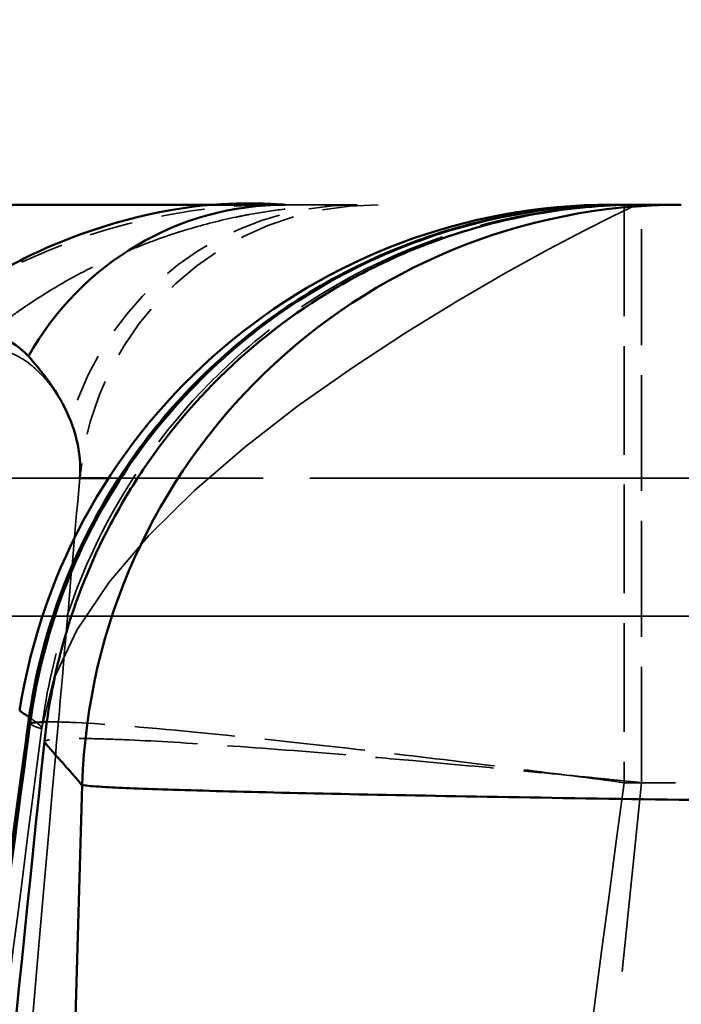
# Model space of a CAD drawing. Header units: millimetres. Extents: x 3367 to 6255, y 2001 to 4216.
# Tile 549 of 765: x 4943.33 to 4945.54, y 2707.02 to 2710.31. Entities that reach past the tile are written whole.
import ezdxf

# ---------------------------------------------------------------- set-up
doc = ezdxf.new("R2010")
doc.units = ezdxf.units.MM
doc.linetypes.add('DASHED', pattern=[0.2067, 0.1654, -0.0413])
for name, color, linetype, lineweight in [('AM_5', 3, 'Continuous', 25), ('Sichtbare Kanten(DIN)', 7, 'Continuous', 50), ('Sichtbare tangentiale Kanten(DIN)', 7, 'Continuous', 50), ('Verdeckte Kanten(DIN)', 7, 'DASHED', 35), ('Verdeckte tangentiale Kanten(DIN)', 7, 'DASHED', 35)]:
    doc.layers.add(name, color=color, linetype=linetype, lineweight=lineweight)
doc.styles.get("Standard").update_dxf_attribs({"font": 'ISOCP.SHX'})
doc.dimstyles.new('Standard$0', dxfattribs={"dimtxt": 0.18, "dimasz": 0.18, "dimexe": 0.18, "dimexo": 0.0625, "dimgap": 0.09, "dimtad": 0, "dimtih": 1, "dimtoh": 1, "dimdec": 4, "dimzin": 0, "dimdsep": 46, "dimtxsty": 'STANDARD', "dimcen": 0.09, "dimadec": 0, "dimazin": 0, "dimtfac": 1, "dimtdec": 4, "dimtofl": 0, "dimtmove": 0, "dimatfit": 3, "dimfxl": 1, "dimtolj": 1, "dimtzin": 0, "dimarcsym": 0})

# ---------------------------------------------------------------- blocks, each defined once
blk = doc.blocks.new('*D11')
at = {"layer": 'AM_5', "color": 0, "lineweight": -2, "transparency": 16777216}
for p, q in [((3679.7968, 2709.7511), (3679.7968, 2728.3578)), ((4946.5659, 2709.7511), (4946.5659, 2728.3578)), ((3681.5968, 2728.1778), (4299.6342, 2728.1778)), ((4944.7659, 2728.1778), (4326.7284, 2728.1778))]:
    blk.add_line(p, q, dxfattribs=at)
at = {"layer": 'AM_5', "color": 0, "transparency": 16777216}
for points in [[(3681.5968, 2728.4778), (3681.5968, 2727.8778), (3679.7968, 2728.1778)], [(4944.7659, 2728.4778), (4944.7659, 2727.8778), (4946.5659, 2728.1778)]]:
    blk.add_solid(points, dxfattribs=at)
at = {"layer": 'Defpoints', "color": 0, "transparency": 16777216}
for p in [(4946.5659, 2728.1778), (3679.7968, 2709.6886), (4946.5659, 2709.6886)]:
    blk.add_point(p, dxfattribs=at)
at = {"layer": 'AM_5', "color": 0, "transparency": 16777216, "insert": (4313.1813, 2728.1778), "char_height": 10, "attachment_point": 5}
blk.add_mtext('\\A1;126,5', dxfattribs=at)

msp = doc.modelspace()

# ---------------------------------------------------------------- linework, layer by layer
at = {"layer": 'Sichtbare Kanten(DIN)'}
for p in [(4945.34395, 2709.68855), (4945.53511, 2709.68855)]:
    msp.add_line(p, (4945.39766, 2709.68855), dxfattribs=at)
msp.add_ellipse((4945.3029, 2707.68855), major_axis=(0, 2), ratio=0.9999986, start_param=0, end_param=1.4148772, dxfattribs=at)
for points, knots in [([(4944.05311, 2709.68855), (4944.00969, 2709.68855), (4943.95249, 2709.68855), (4943.88068, 2709.68855), (4943.87946, 2709.68855), (4943.87824, 2709.68855), (4943.87701, 2709.68855), (4943.69254, 2709.68855), (4943.41184, 2709.68855), (4943.04173, 2709.68855), (4942.71568, 2709.68855), (4942.32024, 2709.68855), (4941.85977, 2709.68855), (4941.79383, 2709.68855), (4941.72656, 2709.68855), (4941.65797, 2709.68855), (4941.11059, 2709.68855), (4940.47943, 2709.68855), (4939.76966, 2709.68855), (4939.05986, 2709.68855), (4938.27142, 2709.68855), (4937.40959, 2709.68855), (4936.62906, 2709.68855), (4935.78832, 2709.68855), (4934.89148, 2709.68855), (4934.7981, 2709.68855), (4934.70412, 2709.68855), (4934.60954, 2709.68855), (4933.60617, 2709.68855), (4932.53559, 2709.68855), (4931.40173, 2709.68855), (4929.36591, 2709.68855), (4927.12613, 2709.68855), (4924.71948, 2709.68855), (4924.4471, 2709.68855), (4924.17254, 2709.68855), (4923.89587, 2709.68855), (4922.53492, 2709.68855), (4921.1228, 2709.68855), (4919.66486, 2709.68855), (4919.44314, 2709.68855), (4919.22035, 2709.68855), (4918.99654, 2709.68855), (4917.74885, 2709.68855), (4916.46865, 2709.68855), (4915.16109, 2709.68855), (4914.38988, 2709.68855), (4913.60915, 2709.68855), (4912.81954, 2709.68855), (4912.11693, 2709.68855), (4911.40728, 2709.68855), (4910.69136, 2709.68855), (4910.60282, 2709.68855), (4910.51418, 2709.68855), (4910.42543, 2709.68855), (4909.61936, 2709.68855), (4908.80498, 2709.68855), (4907.98439, 2709.68855), (4907.16334, 2709.68855), (4906.33607, 2709.68855), (4905.5027, 2709.68855), (4905.32974, 2709.68855), (4905.15652, 2709.68855), (4904.98305, 2709.68855), (4904.32076, 2709.68855), (4903.65536, 2709.68855), (4902.98679, 2709.68855), (4902.1434, 2709.68855), (4901.295, 2709.68855), (4900.44336, 2709.68855), (4900.0175, 2709.68855), (4899.59083, 2709.68855), (4899.16341, 2709.68855), (4899.14915, 2709.68855), (4899.13489, 2709.68855), (4899.12063, 2709.68855), (4898.70764, 2709.68855), (4898.29353, 2709.68855), (4897.87931, 2709.68855), (4897.45075, 2709.68854), (4897.02206, 2709.68853), (4896.59379, 2709.68854), (4896.37945, 2709.68854), (4896.16523, 2709.68854), (4895.95153, 2709.68855), (4895.7376, 2709.68855), (4895.52422, 2709.68855), (4895.31023, 2709.68855)], [37.1128031, 37.1128031, 37.1128031, 37.1128031, 39.1179855, 39.1179855, 39.1179855, 39.1519808, 39.1519808, 39.1519808, 44.267885, 44.267885, 44.267885, 48.7747706, 48.7747706, 48.7747706, 49.4201843, 49.4201843, 49.4201843, 54.5711751, 54.5711751, 54.5711751, 59.7224313, 59.7224313, 59.7224313, 64.3877587, 64.3877587, 64.3877587, 64.8735207, 64.8735207, 64.8735207, 70.0268599, 70.0268599, 70.0268599, 79.2795551, 79.2795551, 79.2795551, 80.3267608, 80.3267608, 80.3267608, 85.477909, 85.477909, 85.477909, 86.2612999, 86.2612999, 86.2612999, 90.6286071, 90.6286071, 90.6286071, 93.2044926, 93.2044926, 93.2044926, 95.496592, 95.496592, 95.496592, 95.7800687, 95.7800687, 95.7800687, 98.3548804, 98.3548804, 98.3548804, 100.9311541, 100.9311541, 100.9311541, 101.465836, 101.465836, 101.465836, 103.5071842, 103.5071842, 103.5071842, 106.0823426, 106.0823426, 106.0823426, 107.3700644, 107.3700644, 107.3700644, 107.4130222, 107.4130222, 107.4130222, 108.6571572, 108.6571572, 108.6571572, 109.9443272, 109.9443272, 109.9443272, 110.5885202, 110.5885202, 110.5885202, 111.2333895, 111.2333895, 111.2333895, 111.2333895]), ([(4942.80054, 2709.17062), (4942.80794, 2709.17544), (4942.81531, 2709.18024), (4942.83249, 2709.19144), (4942.84243, 2709.19793), (4942.85906, 2709.20879), (4942.86584, 2709.21322), (4942.88153, 2709.22348), (4942.89022, 2709.22916), (4942.90837, 2709.24103), (4942.91748, 2709.247), (4942.93882, 2709.26096), (4942.95122, 2709.26908), (4942.97649, 2709.28562), (4942.98929, 2709.294), (4943.04163, 2709.32824), (4943.08309, 2709.35532), (4943.12638, 2709.38353), (4943.12889, 2709.38516), (4943.13234, 2709.38741), (4943.13328, 2709.38802), (4943.13457, 2709.38886), (4943.13492, 2709.38909), (4943.13585, 2709.38969), (4943.13592, 2709.38974), (4943.13642, 2709.39006), (4943.13661, 2709.39019), (4943.13737, 2709.39068), (4943.13795, 2709.39106), (4943.14027, 2709.39256), (4943.14203, 2709.3937), (4943.14911, 2709.39828), (4943.15455, 2709.40176), (4943.17661, 2709.41577), (4943.19382, 2709.42642), (4943.26615, 2709.4697), (4943.32532, 2709.50171), (4943.57126, 2709.61726), (4943.7947, 2709.67464), (4944.04851, 2709.69461), (4944.11198, 2709.69307), (4944.16286, 2709.69127), (4944.1711, 2709.69068), (4944.18617, 2709.68982), (4944.19069, 2709.68954), (4944.20413, 2709.68878), (4944.20983, 2709.68855), (4944.21419, 2709.68855)], [0, 0, 0, 0, 0.00265052, 0.00265052, 0.00619143, 0.00619143, 0.00868718, 0.00868718, 0.01226802, 0.01226802, 0.01682135, 0.01682135, 0.02141076, 0.02141076, 0.02623706, 0.02623706, 0.04086692, 0.04086692, 0.04176747, 0.04176747, 0.04210516, 0.04210516, 0.04223179, 0.04223179, 0.04244045, 0.04244045, 0.0425722, 0.0425722, 0.04296747, 0.04296747, 0.04415329, 0.04415329, 0.04771092, 0.04771092, 0.0583863, 0.0583863, 0.09043177, 0.09043177, 0.18706088, 0.18706088, 0.23094542, 0.23094542, 0.26703814, 0.26703814, 0.31060488, 0.31060488, 0.41164672, 0.41164672, 0.41164672, 0.41164672]), ([(4943.35645, 2707.96064), (4943.37706, 2708.11177), (4943.41613, 2708.27518), (4943.54137, 2708.57896), (4943.61239, 2708.7132), (4943.83333, 2709.02622), (4944.00553, 2709.20344), (4944.31516, 2709.41158), (4944.41986, 2709.47037), (4944.59251, 2709.54602), (4944.65381, 2709.56945), (4944.80921, 2709.62011), (4944.90681, 2709.64385), (4945.04896, 2709.66821), (4945.09789, 2709.67456), (4945.16202, 2709.68093), (4945.18209, 2709.68257), (4945.22394, 2709.68548), (4945.24321, 2709.68638), (4945.26963, 2709.68745), (4945.27821, 2709.6877), (4945.29578, 2709.68816), (4945.30132, 2709.68824), (4945.31744, 2709.6885), (4945.31964, 2709.68848), (4945.32985, 2709.68856), (4945.32987, 2709.68854), (4945.33198, 2709.68855), (4945.33256, 2709.68855), (4945.33315, 2709.68855), (4945.33324, 2709.68855), (4945.33339, 2709.68855), (4945.33346, 2709.68855), (4945.33352, 2709.68855), (4945.33352, 2709.68855), (4945.33352, 2709.68855), (4945.33352, 2709.68855), (4945.33352, 2709.68855)], [0, 0, 0, 0, 0.08771919, 0.08771919, 0.14968042, 0.14968042, 0.23812649, 0.23812649, 0.27663741, 0.27663741, 0.29619964, 0.29619964, 0.325879, 0.325879, 0.34178418, 0.34178418, 0.34978928, 0.34978928, 0.36102445, 0.36102445, 0.37151013, 0.37151013, 0.38939224, 0.38939224, 0.4389979, 0.4389979, 0.58771271, 0.58771271, 0.69924383, 0.69924383, 0.72015591, 0.72015591, 0.73583998, 0.73583998, 0.73593187, 0.73593187, 0.73596597, 0.73596597, 0.73596597, 0.73596597]), ([(4945.39766, 2709.68855), (4945.29004, 2709.68843), (4945.18244, 2709.67948), (4945.07552, 2709.66188), (4944.94273, 2709.64001), (4944.81084, 2709.6046), (4944.68403, 2709.55606), (4944.60663, 2709.52644), (4944.53112, 2709.49194), (4944.45821, 2709.453), (4944.31484, 2709.37646), (4944.1815, 2709.28291), (4944.06135, 2709.17474), (4943.93968, 2709.06522), (4943.83151, 2708.94069), (4943.73964, 2708.80417), (4943.69457, 2708.7372), (4943.65345, 2708.66734), (4943.61676, 2708.59521), (4943.55438, 2708.47254), (4943.50486, 2708.34326), (4943.46905, 2708.21165), (4943.44065, 2708.10723), (4943.42076, 2708.00126), (4943.40963, 2707.8945)], [0, 0, 0, 0, 0.11113535, 0.11113535, 0.11113535, 0.24916353, 0.24916353, 0.24916353, 0.33340604, 0.33340604, 0.33340604, 0.49902997, 0.49902997, 0.49902997, 0.66673937, 0.66673937, 0.66673937, 0.7490122, 0.7490122, 0.7490122, 0.88891312, 0.88891312, 0.88891312, 0.99990622, 0.99990622, 0.99990622, 0.99990622]), ([(4943.35648, 2709.18228), (4943.35304, 2709.18609), (4943.34951, 2709.18976), (4943.3459, 2709.19328), (4943.32576, 2709.21295), (4943.3031, 2709.22816), (4943.27855, 2709.2399), (4943.22889, 2709.26366), (4943.17134, 2709.27348), (4943.11318, 2709.27456), (4943.09497, 2709.2749), (4943.07672, 2709.27436), (4943.0587, 2709.27299), (4943.0515, 2709.27245), (4943.04434, 2709.27177), (4943.03724, 2709.27097), (4943.00819, 2709.2677), (4942.97919, 2709.26143), (4942.9486, 2709.25068), (4942.94232, 2709.24847), (4942.93597, 2709.24608), (4942.92953, 2709.24346), (4942.91664, 2709.23822), (4942.90441, 2709.23286), (4942.89054, 2709.22545), (4942.87519, 2709.21725), (4942.85784, 2709.20653), (4942.83535, 2709.19253), (4942.82596, 2709.18668), (4942.82279, 2709.18509), (4942.79149, 2709.16473)], [0, 0, 0, 0, 0.027839, 0.027839, 0.027839, 0.1833605, 0.1833605, 0.1833605, 0.4980347, 0.4980347, 0.4980347, 0.5965801, 0.5965801, 0.5965801, 0.6359396, 0.6359396, 0.6359396, 0.7969386, 0.7969386, 0.7969386, 0.83, 0.83, 0.83, 0.8961784, 0.8961784, 0.8961784, 0.9694, 0.9694, 0.9694, 1, 1, 1, 1]), ([(4927.68801, 2539.59557), (4927.68801, 2539.59557), (4927.6905, 2539.62706), (4927.70171, 2539.76956), (4927.7125, 2539.90717), (4927.74139, 2540.27767), (4927.76043, 2540.52272), (4927.81065, 2541.17159), (4927.84394, 2541.60368), (4927.93527, 2542.79365), (4927.99633, 2543.59369), (4928.17521, 2545.94655), (4928.2963, 2547.54995), (4928.72204, 2553.20606), (4929.03399, 2557.38134), (4930.03154, 2570.68414), (4930.72856, 2579.92785), (4932.72413, 2605.16955), (4934.10374, 2621.31526), (4937.19927, 2655.00331), (4939.00022, 2672.8051), (4941.35256, 2692.45392), (4941.7173, 2695.41276), (4942.28301, 2699.85925), (4942.47474, 2701.34327), (4942.77776, 2703.64965), (4942.88406, 2704.45202), (4943.05162, 2705.70563), (4943.11221, 2706.15679), (4943.20355, 2706.83384), (4943.23588, 2707.07282), (4943.2988, 2707.53689), (4943.32954, 2707.76307), (4943.35645, 2707.96062)], [18.3808857, 18.3808857, 18.3808857, 18.3808857, 18.4583867, 18.4583867, 18.563975, 18.563975, 18.6835489, 18.6835489, 18.8520366, 18.8520366, 19.1266351, 19.1266351, 19.6419526, 19.6419526, 20.9261251, 20.9261251, 23.72618, 23.72618, 28.5645162, 28.5645162, 33.8807614, 33.8807614, 34.8336579, 34.8336579, 35.3086583, 35.3086583, 35.5546919, 35.5546919, 35.6889394, 35.6889394, 35.7634592, 35.7634592, 35.8433451, 35.8433451, 35.8433451, 35.8433451])]:
    msp.add_open_spline(points, degree=3, knots=knots, dxfattribs=at)
for points in [[(4945.33352, 2709.68855), (4945.337, 2709.68856), (4945.33932, 2709.68855), (4945.34395, 2709.68855)], [(4943.35645, 2707.96064), (4943.35645, 2707.96063), (4943.35645, 2707.96062), (4943.35645, 2707.96062)], [(4943.40961, 2707.89435), (4943.40962, 2707.8944), (4943.40962, 2707.89445), (4943.40963, 2707.8945)]]:
    msp.add_open_spline(points, degree=3, dxfattribs=at)
at = {"layer": 'Sichtbare tangentiale Kanten(DIN)'}
for p, q in [((4945.34395, 2709.68855), (4945.34395, 2709.68779)), ((4945.34395, 2709.67926), (4945.34395, 2709.67926)), ((4927.29637, 2156.57742), (4943.53605, 2707.7495))]:
    msp.add_line(p, q, dxfattribs=at)
for centre, major_axis, ratio, start_param, end_param in [((4944.21419, 2708.68855), (0, 1), 0.9863008, 0, 1.0544286), ((4945.53511, 2707.68855), (0, 2), 0.9999941, 6.283185, 7.8224731)]:
    msp.add_ellipse(centre, major_axis=major_axis, ratio=ratio, start_param=start_param, end_param=end_param, dxfattribs=at)
for points, knots in [([(4945.34395, 2709.68855), (4945.20722, 2709.68855), (4944.93291, 2709.66029), (4944.53942, 2709.53496), (4944.1796, 2709.33196), (4943.86882, 2709.05983), (4943.62008, 2708.72998), (4943.4439, 2708.3565), (4943.37967, 2708.08834), (4943.36161, 2707.95282)], [0, 0, 0, 0, 0.4102118, 0.8204201, 1.2306248, 1.6408261, 2.0510238, 2.461218, 2.8713933, 2.8713933, 2.8713933, 2.8713933]), ([(4943.52767, 2708.77571), (4943.53538, 2708.86254), (4943.49432, 2709.00829), (4943.39973, 2709.13439), (4943.35649, 2709.18228)], [0.000001, 0.000001, 0.000001, 0.000001, 1.7663399, 3.050762, 3.050762, 3.050762, 3.050762]), ([(4943.32732, 2707.9991), (4943.32925, 2707.99753), (4943.33116, 2707.9959), (4943.33345, 2707.99414), (4943.33417, 2707.99359), (4943.33493, 2707.99302), (4943.33574, 2707.99245), (4943.3391, 2707.99004), (4943.34332, 2707.98741), (4943.34738, 2707.98478), (4943.34852, 2707.98404), (4943.34966, 2707.9833), (4943.35078, 2707.98256), (4943.35352, 2707.98074), (4943.35619, 2707.97893), (4943.35877, 2707.97713)], [0, 0, 0, 0, 0.023810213, 0.023810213, 0.023810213, 0.031315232, 0.031315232, 0.031315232, 0.062595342, 0.062595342, 0.062595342, 0.071430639, 0.071430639, 0.071430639, 0.093072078, 0.093072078, 0.093072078, 0.093072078]), ([(4943.36164, 2707.9528), (4943.22864, 2706.94925), (4943.09565, 2705.94568), (4942.96414, 2704.94191), (4942.83121, 2703.92729), (4942.69977, 2702.91247), (4942.56931, 2701.89752), (4942.43886, 2700.8826), (4942.30938, 2699.86756), (4942.18133, 2698.85234), (4942.05467, 2697.84806), (4941.92942, 2696.84361), (4941.80418, 2695.83916)], [0.00000126, 0.00000126, 0.00000126, 0.00000126, 0.248662, 0.248662, 0.248662, 0.50001272, 0.50001272, 0.50001272, 0.75135645, 0.75135645, 0.75135645, 0.99999059, 0.99999059, 0.99999059, 0.99999059]), ([(4943.35645, 2707.96062), (4943.35644, 2707.96056), (4943.35645, 2707.96049), (4943.35646, 2707.96042), (4943.35648, 2707.96029), (4943.35653, 2707.96013), (4943.35661, 2707.95995), (4943.35697, 2707.95917), (4943.35798, 2707.9579), (4943.3592, 2707.95625), (4943.35995, 2707.95523), (4943.36079, 2707.95407), (4943.36161, 2707.95282)], [0.84709505, 0.84709505, 0.84709505, 0.84709505, 0.85714318, 0.85714318, 0.85714318, 0.87498552, 0.87498552, 0.87498552, 0.95238106, 0.95238106, 0.95238106, 1, 1, 1, 1]), ([(4943.4177, 2707.96141), (4943.40832, 2707.9613), (4943.4001, 2707.96102), (4943.39308, 2707.96058), (4943.37278, 2707.95931), (4943.36222, 2707.95672), (4943.36161, 2707.9528)], [0.85042909, 0.85042909, 0.85042909, 0.85042909, 0.88888889, 0.88888889, 0.88888889, 1, 1, 1, 1]), ([(4943.40962, 2707.89433), (4943.21094, 2705.96785), (4943.01227, 2704.04136), (4942.81578, 2702.11465), (4942.61928, 2700.18788), (4942.42498, 2698.26089), (4942.23069, 2696.3339)], [0.00000109, 0.00000109, 0.00000109, 0.00000109, 0.49999211, 0.49999211, 0.49999211, 1, 1, 1, 1]), ([(4943.53599, 2707.74744), (4943.52708, 2707.75965), (4943.51817, 2707.77059), (4943.50784, 2707.78251), (4943.49754, 2707.7944), (4943.48583, 2707.80726), (4943.47406, 2707.82028), (4943.46228, 2707.83331), (4943.45043, 2707.8465), (4943.43967, 2707.85877), (4943.4289, 2707.87104), (4943.41922, 2707.88239), (4943.40961, 2707.89435)], [0, 0, 0, 0, 0.2502993, 0.2502993, 0.2502993, 0.5000125, 0.5000125, 0.5000125, 0.7499086, 0.7499086, 0.7499086, 1, 1, 1, 1]), ([(4946.56589, 2707.68855), (4946.49071, 2707.68933), (4946.26518, 2707.69177), (4945.8161, 2707.69717), (4945.2437, 2707.70525), (4944.66587, 2707.71497), (4944.18192, 2707.72496), (4943.81753, 2707.73484), (4943.61536, 2707.74292), (4943.54593, 2707.74831), (4943.53645, 2707.75077), (4943.53611, 2707.75156)], [0.00000008, 0.00000008, 0.00000008, 0.00000008, 0.04762298, 0.14286893, 0.28572194, 0.42858688, 0.57144953, 0.71430686, 0.85714807, 0.95238269, 0.999993, 0.999993, 0.999993, 0.999993])]:
    msp.add_open_spline(points, degree=3, knots=knots, dxfattribs=at)
for points in [[(4943.62377, 2708.77578), (4943.59157, 2708.77578), (4943.55934, 2708.77578), (4943.5271, 2708.77578)], [(4943.36443, 2707.97315), (4943.36448, 2707.97311), (4943.36453, 2707.97308), (4943.36459, 2707.97304)], [(4943.3825, 2707.95971), (4943.3825, 2707.9597), (4943.38251, 2707.9597), (4943.38251, 2707.9597)]]:
    msp.add_open_spline(points, degree=3, dxfattribs=at)
at = {"layer": 'Verdeckte Kanten(DIN)', "ltscale": 1.13017}
msp.add_arc((4944.52387, 2708.68855), 1, 90, 175.00002, dxfattribs=at)
at = {"layer": 'Verdeckte Kanten(DIN)', "ltscale": 0.880862}
msp.add_ellipse((4944.18929, 2707.68867), major_axis=(0.00368, 1.99988), ratio=0.9999954, start_param=0.0020468, end_param=0.5802328, dxfattribs=at)
at = {"layer": 'Verdeckte Kanten(DIN)', "ltscale": 3.267345}
msp.add_open_spline([(4943.1257, 2709.17517), (4943.14305, 2709.19059), (4943.16042, 2709.20603), (4943.17782, 2709.22083), (4943.19511, 2709.23554), (4943.21242, 2709.24963), (4943.22972, 2709.26326), (4943.2537, 2709.28215), (4943.27767, 2709.30018), (4943.30155, 2709.31735), (4943.31184, 2709.32475), (4943.32211, 2709.33199), (4943.33237, 2709.33907), (4943.39949, 2709.38544), (4943.46588, 2709.42517), (4943.53058, 2709.45945), (4943.56838, 2709.47947), (4943.6056, 2709.49763), (4943.64212, 2709.51413), (4943.66724, 2709.52548), (4943.69205, 2709.53605), (4943.71653, 2709.54593), (4943.77603, 2709.56993), (4943.83359, 2709.5898), (4943.88929, 2709.60648), (4943.94458, 2709.62303), (4943.99803, 2709.63644), (4944.05031, 2709.64734), (4944.06435, 2709.65026), (4944.0783, 2709.65301), (4944.09215, 2709.65558), (4944.12955, 2709.66252), (4944.1662, 2709.66819), (4944.20178, 2709.67274), (4944.25021, 2709.67893), (4944.29666, 2709.68305), (4944.3393, 2709.68547), (4944.34284, 2709.68567), (4944.34635, 2709.68586), (4944.34984, 2709.68604), (4944.36723, 2709.68693), (4944.38395, 2709.68754), (4944.39995, 2709.68795), (4944.40952, 2709.68819), (4944.41883, 2709.68836), (4944.42775, 2709.68845), (4944.43665, 2709.68853), (4944.44517, 2709.68854), (4944.45369, 2709.68855)], degree=3, knots=[0, 0, 0, 0, 0.03293491, 0.03293491, 0.03293491, 0.06567198, 0.06567198, 0.06567198, 0.11103858, 0.11103858, 0.11103858, 0.13057515, 0.13057515, 0.13057515, 0.25843068, 0.25843068, 0.25843068, 0.33311573, 0.33311573, 0.33311573, 0.38449051, 0.38449051, 0.38449051, 0.50935351, 0.50935351, 0.50935351, 0.63328013, 0.63328013, 0.63328013, 0.66654964, 0.66654964, 0.66654964, 0.75640909, 0.75640909, 0.75640909, 0.87869438, 0.87869438, 0.87869438, 0.88884988, 0.88884988, 0.88884988, 0.93948374, 0.93948374, 0.93948374, 0.96978005, 0.96978005, 0.96978005, 0.99999975, 0.99999975, 0.99999975, 0.99999975], dxfattribs=at)
at = {"layer": 'Verdeckte Kanten(DIN)', "ltscale": 21.135761}
msp.add_open_spline([(4945.35898, 2709.68855), (4945.35916, 2709.68855), (4945.35934, 2709.68855), (4945.35983, 2709.68855), (4945.36013, 2709.68855), (4945.3621, 2709.68855), (4945.36385, 2709.68855), (4945.36796, 2709.68855), (4945.37035, 2709.68855), (4945.37558, 2709.68855), (4945.37833, 2709.68855), (4945.38195, 2709.68855), (4945.38314, 2709.68855), (4945.38436, 2709.68855), (4945.38467, 2709.68855), (4945.38504, 2709.68855), (4945.38511, 2709.68855), (4945.38534, 2709.68855), (4945.38535, 2709.68855), (4945.38536, 2709.68855), (4945.38536, 2709.68855), (4945.38536, 2709.68855), (4945.38536, 2709.68855), (4945.38536, 2709.68855), (4945.38536, 2709.68855), (4945.38536, 2709.68855), (4945.38536, 2709.68855), (4945.38611, 2709.68855), (4943.51252, 2708.81611), (4943.4009, 2707.9415)], degree=3, knots=[0, 0, 0, 0, 0.03125, 0.03125, 0.0839844, 0.0839844, 0.3652344, 0.3652344, 0.7402344, 0.7402344, 1.2402344, 1.2402344, 1.6027621, 1.6027621, 1.7840844, 1.7840844, 1.8747717, 1.8747717, 1.8776037, 1.8776037, 1.8782895, 1.8782895, 1.8784596, 1.8784596, 1.8785444, 1.8785444, 1.8785868, 1.8785868, 2.1569098, 2.1569098, 2.1569098, 2.1569098], dxfattribs=at)
at = {"layer": 'Verdeckte Kanten(DIN)', "ltscale": 3.18625}
msp.add_open_spline([(4945.38474, 2709.68855), (4945.38477, 2709.68855), (4945.38487, 2709.68855), (4945.38442, 2709.68855), (4945.38506, 2709.68855), (4945.38282, 2709.68855), (4945.38251, 2709.68855), (4945.38121, 2709.68855), (4945.38106, 2709.68855), (4945.37622, 2709.68853), (4945.37558, 2709.68853), (4945.37116, 2709.68851), (4945.36241, 2709.68844), (4945.3348, 2709.68801), (4945.31441, 2709.68739), (4945.12797, 2709.6788), (4944.96126, 2709.65001), (4944.65511, 2709.55696), (4944.51265, 2709.49477), (4944.2644, 2709.35049), (4944.15491, 2709.27121), (4943.88778, 2709.03342), (4943.74392, 2708.85336), (4943.57524, 2708.54923), (4943.52481, 2708.43337), (4943.44527, 2708.19243), (4943.41679, 2708.06596), (4943.4009, 2707.9415)], degree=3, knots=[0, 0, 0, 0, 0.08788918, 0.08788918, 0.11913938, 0.11913938, 0.1230459, 0.1230459, 0.12696486, 0.12696486, 0.12745447, 0.12745447, 0.12975631, 0.12975631, 0.1358141, 0.1358141, 0.18580451, 0.18580451, 0.23182141, 0.23182141, 0.27209642, 0.27209642, 0.33966254, 0.33966254, 0.37774869, 0.37774869, 0.41735434, 0.41735434, 0.41735434, 0.41735434], dxfattribs=at)
at = {"layer": 'Verdeckte Kanten(DIN)', "ltscale": 6.296209}
msp.add_open_spline([(4944.18888, 2709.68855), (4944.18609, 2709.68855), (4944.18345, 2709.68855), (4944.18133, 2709.68855), (4944.17915, 2709.68855), (4944.17751, 2709.68855), (4944.17666, 2709.68855), (4944.17658, 2709.68855), (4944.17651, 2709.68855), (4944.17645, 2709.68855), (4944.17505, 2709.68855), (4944.17659, 2709.68855), (4944.1665, 2709.68855), (4944.16096, 2709.68855), (4944.15193, 2709.68855), (4944.13795, 2709.68855), (4944.12529, 2709.68855), (4944.10859, 2709.68855), (4944.08683, 2709.68855), (4944.0767, 2709.68855), (4944.06546, 2709.68855), (4944.05311, 2709.68855)], degree=3, knots=[28.8487027, 28.8487027, 28.8487027, 28.8487027, 30.1035684, 30.1035684, 30.1035684, 31.3913349, 31.3913349, 31.3913349, 31.5035832, 31.5035832, 31.5035832, 33.9672342, 33.9672342, 33.9672342, 35.3187806, 35.3187806, 35.3187806, 36.5425439, 36.5425439, 36.5425439, 37.1128031, 37.1128031, 37.1128031, 37.1128031], dxfattribs=at)
at = {"layer": 'Verdeckte Kanten(DIN)', "ltscale": 2.659694}
msp.add_open_spline([(4944.18888, 2709.68855), (4944.18898, 2709.68855), (4944.18908, 2709.68855), (4944.18918, 2709.68855), (4944.18929, 2709.68855), (4944.18939, 2709.68855), (4944.18997, 2709.68855), (4944.19055, 2709.68855), (4944.19104, 2709.68855), (4944.19152, 2709.68855), (4944.19202, 2709.68855), (4944.19547, 2709.68855), (4944.19909, 2709.68855), (4944.20226, 2709.68855), (4944.20542, 2709.68855), (4944.20849, 2709.68855), (4944.21144, 2709.68855), (4944.21419, 2709.68855)], degree=7, knots=[0, 0, 0, 0, 0, 0, 0, 0, 0.0306, 0.0306, 0.0306, 0.0306, 0.0306, 0.17, 0.17, 0.17, 0.17, 0.17, 1, 1, 1, 1, 1, 1, 1, 1], dxfattribs=at)
at = {"layer": 'Verdeckte Kanten(DIN)', "ltscale": 1.314146}
msp.add_open_spline([(4944.21419, 2709.68855), (4944.22467, 2709.68855), (4944.23514, 2709.68855), (4944.24546, 2709.68855), (4944.25577, 2709.68855), (4944.26594, 2709.68855), (4944.27595, 2709.68855), (4944.29598, 2709.68855), (4944.31539, 2709.68855), (4944.33393, 2709.68855), (4944.371, 2709.68855), (4944.40455, 2709.68855), (4944.43271, 2709.68855), (4944.44008, 2709.68855), (4944.44708, 2709.68855), (4944.45368, 2709.68855)], degree=3, knots=[0, 0, 0, 0, 0.1907878, 0.1907878, 0.1907878, 0.3815075, 0.3815075, 0.3815075, 0.7628094, 0.7628094, 0.7628094, 1.5254112, 1.5254112, 1.5254112, 1.7248656, 1.7248656, 1.7248656, 1.7248656], dxfattribs=at)
at = {"layer": 'Verdeckte Kanten(DIN)', "ltscale": 10.645067}
msp.add_open_spline([(4945.30306, 2709.68855), (4945.30493, 2709.68855), (4945.30684, 2709.68855), (4945.3093, 2709.68855), (4945.31175, 2709.68855), (4945.31474, 2709.68855), (4945.31799, 2709.68855), (4945.32448, 2709.68855), (4945.33199, 2709.68855), (4945.33973, 2709.68855), (4945.34096, 2709.68855), (4945.34219, 2709.68855), (4945.34343, 2709.68855)], degree=3, knots=[-7.3456113, -7.3456113, -7.3456113, -7.3456113, -4.1091578, -4.1091578, -4.1091578, -0.8729921, -0.8729921, -0.8729921, 5.598585, 5.598585, 5.598585, 6.6263429, 6.6263429, 6.6263429, 6.6263429], dxfattribs=at)
at = {"layer": 'Verdeckte Kanten(DIN)', "ltscale": 0.000590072}
msp.add_open_spline([(4945.30359, 2709.68855), (4945.30354, 2709.68855), (4945.30348, 2709.68855), (4945.30343, 2709.68855)], degree=3, dxfattribs=at)
at = {"layer": 'Verdeckte Kanten(DIN)', "ltscale": 27.150595}
msp.add_open_spline([(4945.34394, 2709.68855), (4945.33786, 2709.68855), (4945.33435, 2709.68855), (4945.33311, 2709.68855), (4945.33212, 2709.68855), (4945.33257, 2709.68855), (4945.33457, 2709.68855), (4945.33658, 2709.68855), (4945.34014, 2709.68855), (4945.34395, 2709.68855)], degree=3, knots=[54.1206204, 54.1206204, 54.1206204, 54.1206204, 70.3216496, 70.3216496, 70.3216496, 83.2662744, 83.2662744, 83.2662744, 96.2108339, 96.2108339, 96.2108339, 96.2108339], dxfattribs=at)
at = {"layer": 'Verdeckte Kanten(DIN)', "ltscale": 23.447416}
msp.add_open_spline([(4943.52767, 2708.77571), (4943.50962, 2708.56932), (4943.49018, 2708.34713), (4943.46959, 2708.11178), (4943.45902, 2707.99095), (4943.44813, 2707.86654), (4943.43695, 2707.73878), (4943.36942, 2706.9669), (4943.29121, 2706.07287), (4943.20659, 2705.10565), (4943.16412, 2704.62029), (4943.12005, 2704.11654), (4943.07468, 2703.59795), (4943.05307, 2703.35097), (4943.03117, 2703.10062), (4943.009, 2702.8472), (4942.9847, 2702.56944), (4942.96011, 2702.28838), (4942.93526, 2702.00439), (4942.84028, 2700.91872), (4942.74155, 2699.79031), (4942.64032, 2698.6332), (4942.62285, 2698.43357), (4942.60531, 2698.23307), (4942.5877, 2698.03177), (4942.50326, 2697.0666), (4942.41719, 2696.0828), (4942.33006, 2695.08686), (4942.22474, 2693.88315), (4942.11788, 2692.66172), (4942.0104, 2691.43314), (4941.95662, 2690.81845), (4941.90268, 2690.20198), (4941.8487, 2689.58494), (4941.79471, 2688.96786), (4941.74067, 2688.35021), (4941.68664, 2687.7326)], degree=3, knots=[5.8496385, 5.8496385, 5.8496385, 5.8496385, 7.0522167, 7.0522167, 7.0522167, 7.669578, 7.669578, 7.669578, 11.3995085, 11.3995085, 11.3995085, 13.2712257, 13.2712257, 13.2712257, 14.1626328, 14.1626328, 14.1626328, 15.13961, 15.13961, 15.13961, 18.8745526, 18.8745526, 18.8745526, 19.5189505, 19.5189505, 19.5189505, 22.6084953, 22.6084953, 22.6084953, 26.3426001, 26.3426001, 26.3426001, 28.2108329, 28.2108329, 28.2108329, 30.0791884, 30.0791884, 30.0791884, 30.0791884], dxfattribs=at)
at = {"layer": 'Verdeckte Kanten(DIN)', "ltscale": 25.454052}
msp.add_open_spline([(4943.40088, 2707.94158), (4943.32014, 2707.31595), (4943.22344, 2706.55858), (4943.02178, 2704.95163), (4942.91624, 2704.09855), (4942.67157, 2702.0862), (4942.53056, 2700.90047), (4942.15617, 2697.67507), (4941.92659, 2695.61299), (4941.26533, 2689.40926), (4940.86555, 2685.2815), (4939.61765, 2671.38696), (4938.88141, 2661.334), (4937.32735, 2641.9394), (4936.49754, 2632.555), (4934.7338, 2613.99447), (4933.79055, 2604.59972), (4932.20821, 2588.63952), (4931.57216, 2582.18894), (4930.1803, 2567.7886), (4929.456, 2560.11775), (4928.46716, 2548.95216), (4928.09927, 2544.64031), (4927.78984, 2540.86274), (4927.73558, 2540.19099), (4927.69919, 2539.7361), (4927.69388, 2539.66949), (4927.689, 2539.6081), (4927.68801, 2539.59557), (4927.68801, 2539.59557)], degree=3, knots=[0, 0, 0, 0, 0.2852359, 0.2852359, 0.5572599, 0.5572599, 0.9162615, 0.9162615, 1.534883, 1.534883, 2.7927753, 2.7927753, 5.7613706, 5.7613706, 8.6857995, 8.6857995, 11.7805264, 11.7805264, 13.8413499, 13.8413499, 16.4382189, 16.4382189, 17.9275344, 17.9275344, 18.2531651, 18.2531651, 18.3315764, 18.3315764, 18.3808857, 18.3808857, 18.3808857, 18.3808857], dxfattribs=at)
at = {"layer": 'Verdeckte Kanten(DIN)', "ltscale": 0.121136}
msp.add_open_spline([(4943.40091, 2707.94158), (4943.40091, 2707.94155), (4943.40091, 2707.94152), (4943.4009, 2707.9415)], degree=3, dxfattribs=at)
at = {"layer": 'Verdeckte Kanten(DIN)', "ltscale": 3.159457}
msp.add_open_spline([(4942.98597, 2703.77143), (4943.12697, 2705.14575), (4943.26786, 2706.52008), (4943.40961, 2707.89435)], degree=3, dxfattribs=at)
at = {"layer": 'Verdeckte Kanten(DIN)', "ltscale": 0.004741}
msp.add_open_spline([(4943.40972, 2707.89471), (4943.40969, 2707.89464), (4943.40966, 2707.89457), (4943.40962, 2707.8945)], degree=3, dxfattribs=at)
at = {"layer": 'Verdeckte tangentiale Kanten(DIN)', "ltscale": 0.104821}
msp.add_line((4945.34395, 2709.68779), (4945.34395, 2709.67926), dxfattribs=at)
at = {"layer": 'Verdeckte tangentiale Kanten(DIN)', "ltscale": 2.193289}
msp.add_line((4945.34395, 2709.67926), (4945.34395, 2707.75835), dxfattribs=at)
at = {"layer": 'Verdeckte tangentiale Kanten(DIN)', "ltscale": 2.340224}
msp.add_line((4945.40181, 2707.75835), (4945.40181, 2709.68855), dxfattribs=at)
at = {"layer": 'Verdeckte tangentiale Kanten(DIN)', "ltscale": 0.039316}
msp.add_line((4943.52767, 2708.77571), (4943.52821, 2708.78392), dxfattribs=at)
at = {"layer": 'Verdeckte tangentiale Kanten(DIN)', "ltscale": 8.852874}
msp.add_line((4944.22145, 2696.20557), (4945.40181, 2707.75835), dxfattribs=at)
at = {"layer": 'Verdeckte tangentiale Kanten(DIN)', "ltscale": 0.043946}
msp.add_line((4945.40181, 2707.75835), (4945.34399, 2707.75835), dxfattribs=at)
at = {"layer": 'Verdeckte tangentiale Kanten(DIN)', "ltscale": 0.687422}
msp.add_line((4945.40181, 2707.75835), (4946.30421, 2707.75835), dxfattribs=at)
at = {"layer": 'Verdeckte tangentiale Kanten(DIN)', "ltscale": 0.982305}
msp.add_ellipse((4944.45369, 2708.68855), major_axis=(0, 1), ratio=0.9953076, start_param=0.0000051, end_param=1.2894564, dxfattribs=at)
at = {"layer": 'Verdeckte tangentiale Kanten(DIN)', "ltscale": 0.001471}
msp.add_ellipse((4945.53511, 2707.68855), major_axis=(0, 2), ratio=0.9999941, start_param=1.5392858, end_param=1.5403165, dxfattribs=at)
at = {"layer": 'Verdeckte tangentiale Kanten(DIN)', "ltscale": 3.141897}
msp.add_open_spline([(4943.08952, 2709.14071), (4943.09533, 2709.14553), (4943.1012, 2709.15042), (4943.10703, 2709.15496), (4943.11286, 2709.1595), (4943.11864, 2709.1637), (4943.12437, 2709.16761), (4943.13579, 2709.17542), (4943.14698, 2709.18211), (4943.15781, 2709.18752), (4943.17931, 2709.19825), (4943.19924, 2709.20372), (4943.21856, 2709.20514), (4943.22975, 2709.20597), (4943.24078, 2709.20548), (4943.25205, 2709.20435), (4943.26005, 2709.20355), (4943.26796, 2709.20216), (4943.27579, 2709.20021), (4943.29447, 2709.19556), (4943.31272, 2709.18774), (4943.33039, 2709.1773), (4943.34783, 2709.167), (4943.36471, 2709.15413), (4943.38092, 2709.1393), (4943.38482, 2709.13574), (4943.38868, 2709.13206), (4943.3925, 2709.12828), (4943.40434, 2709.11653), (4943.41579, 2709.10377), (4943.42672, 2709.0901), (4943.44096, 2709.07228), (4943.45431, 2709.05293), (4943.4663, 2709.0321), (4943.47223, 2709.02178), (4943.47784, 2709.0111), (4943.48308, 2709.00009), (4943.48569, 2708.99461), (4943.48822, 2708.98904), (4943.49061, 2708.98337), (4943.493, 2708.97772), (4943.49526, 2708.97196), (4943.49752, 2708.9662)], degree=3, knots=[0, 0, 0, 0, 0.032584, 0.032584, 0.032584, 0.0651006, 0.0651006, 0.0651006, 0.1299307, 0.1299307, 0.1299307, 0.25872, 0.25872, 0.25872, 0.3333333, 0.3333333, 0.3333333, 0.3862074, 0.3862074, 0.3862074, 0.5122586, 0.5122586, 0.5122586, 0.6367474, 0.6367474, 0.6367474, 0.6666667, 0.6666667, 0.6666667, 0.7594859, 0.7594859, 0.7594859, 0.8805037, 0.8805037, 0.8805037, 0.9404263, 0.9404263, 0.9404263, 0.9702545, 0.9702545, 0.9702545, 1, 1, 1, 1], dxfattribs=at)
at = {"layer": 'Verdeckte tangentiale Kanten(DIN)', "ltscale": 0.923889}
msp.add_open_spline([(4943.52821, 2708.78392), (4943.52855, 2708.78939), (4943.52884, 2708.79486), (4943.52897, 2708.80031), (4943.52918, 2708.80848), (4943.52904, 2708.81661), (4943.52866, 2708.82471), (4943.52792, 2708.84048), (4943.52626, 2708.85613), (4943.52372, 2708.87164), (4943.52104, 2708.88799), (4943.51739, 2708.90425), (4943.51293, 2708.92026), (4943.51076, 2708.92806), (4943.50839, 2708.93581), (4943.50579, 2708.94346), (4943.5032, 2708.9511), (4943.50037, 2708.95866), (4943.49752, 2708.9662)], degree=3, knots=[0.052688, 0.052688, 0.052688, 0.052688, 0.1580823, 0.1580823, 0.1580823, 0.3161411, 0.3161411, 0.3161411, 0.6238253, 0.6238253, 0.6238253, 0.9484446, 0.9484446, 0.9484446, 1.1065165, 1.1065165, 1.1065165, 1.2645112, 1.2645112, 1.2645112, 1.2645112], dxfattribs=at)
at = {"layer": 'Verdeckte tangentiale Kanten(DIN)', "ltscale": 26.661957}
msp.add_open_spline([(4895.07778, 2708.77571), (4898.98738, 2708.77571), (4904.82281, 2708.77571), (4912.29327, 2708.77571), (4917.10602, 2708.77571), (4921.1595, 2708.77571), (4925.62307, 2708.77571), (4931.06753, 2708.77571), (4935.86421, 2708.77571), (4939.27585, 2708.77571), (4941.76881, 2708.77571), (4944.01487, 2708.77571), (4945.81229, 2708.77571), (4946.91746, 2708.77571), (4947.17224, 2708.77571), (4947.17224, 2708.77571)], degree=3, knots=[0, 0, 0, 0, 11.5046845, 17.2570268, 23.009369, 26.9232894, 30.8372098, 38.6650505, 47.6279961, 52.1094689, 56.5909417, 62.7241644, 68.8573871, 74.9906098, 81.1238324, 81.1238324, 81.1238324, 81.1238324], dxfattribs=at)
at = {"layer": 'Verdeckte tangentiale Kanten(DIN)', "ltscale": 0.807733}
msp.add_open_spline([(4943.5271, 2708.77578), (4943.25954, 2708.77578), (4942.99038, 2708.77578), (4942.71965, 2708.77578)], degree=3, dxfattribs=at)
at = {"layer": 'Verdeckte tangentiale Kanten(DIN)', "ltscale": 3.771788}
msp.add_open_spline([(4947.2588, 2708.77574), (4946.15075, 2708.77576), (4945.00927, 2708.77578), (4943.83672, 2708.77578), (4943.76585, 2708.77578), (4943.69486, 2708.77578), (4943.62377, 2708.77578)], degree=3, knots=[61.3266961, 61.3266961, 61.3266961, 61.3266961, 66.0541073, 66.0541073, 66.0541073, 66.3398441, 66.3398441, 66.3398441, 66.3398441], dxfattribs=at)
at = {"layer": 'Verdeckte tangentiale Kanten(DIN)', "ltscale": 26.682047}
msp.add_open_spline([(4947.21262, 2708.31424), (4947.21262, 2708.31424), (4946.90517, 2708.31424), (4945.56973, 2708.31424), (4943.39799, 2708.31424), (4940.24191, 2708.31424), (4935.94942, 2708.31424), (4930.71171, 2708.31424), (4925.91909, 2708.31424), (4922.0451, 2708.31424), (4918.22123, 2708.31424), (4913.37268, 2708.31424), (4905.44729, 2708.31424), (4899.23165, 2708.31424), (4895.0789, 2708.31424)], degree=3, knots=[0, 0, 0, 0, 7.1408084, 14.2816168, 21.4224252, 28.5632336, 36.9770025, 45.3907713, 52.6457826, 56.2732882, 59.9007939, 66.3749576, 72.8491214, 85.7974489, 85.7974489, 85.7974489, 85.7974489], dxfattribs=at)
at = {"layer": 'Verdeckte tangentiale Kanten(DIN)', "ltscale": 25.823383}
msp.add_open_spline([(4895.70987, 2708.31424), (4899.88771, 2708.31424), (4904.05907, 2708.31424), (4908.16234, 2708.31424), (4908.88109, 2708.31424), (4909.59783, 2708.31424), (4910.3121, 2708.31424), (4911.63669, 2708.31424), (4912.9528, 2708.31424), (4914.2589, 2708.31424), (4915.31543, 2708.31424), (4916.36526, 2708.31424), (4917.40768, 2708.31424), (4918.34883, 2708.31423), (4919.28395, 2708.31423), (4920.21235, 2708.31423), (4921.58344, 2708.31422), (4922.93985, 2708.31423), (4924.27957, 2708.31423), (4925.77942, 2708.31423), (4927.25835, 2708.31424), (4928.71323, 2708.31424), (4931.46766, 2708.31424), (4934.13645, 2708.31424), (4936.69862, 2708.31424), (4936.83779, 2708.31424), (4936.97665, 2708.31424), (4937.11519, 2708.31424), (4939.52716, 2708.31424), (4941.84266, 2708.31424), (4944.04674, 2708.31424), (4945.531, 2708.31424), (4946.96488, 2708.31423), (4948.34346, 2708.31423), (4949.12962, 2708.31423), (4949.8978, 2708.31423), (4950.64736, 2708.31423), (4951.53098, 2708.31423), (4952.38859, 2708.31423), (4953.21915, 2708.31423), (4954.03024, 2708.31424), (4954.81553, 2708.31424), (4955.57393, 2708.31424), (4956.25084, 2708.31424), (4956.90639, 2708.31424), (4957.53982, 2708.31424), (4958.34279, 2708.31423), (4959.11023, 2708.31423), (4959.84091, 2708.31423), (4960.33245, 2708.31423), (4960.80735, 2708.31424), (4961.26524, 2708.31424), (4962.02498, 2708.31424), (4962.7379, 2708.31424), (4963.40254, 2708.31424), (4963.73395, 2708.31424), (4964.05335, 2708.31424), (4964.36057, 2708.31424), (4964.98918, 2708.31424), (4965.56682, 2708.31423), (4966.09243, 2708.31424)], degree=3, knots=[0, 0, 0, 0, 12.2086481, 12.2086481, 12.2086481, 14.3471776, 14.3471776, 14.3471776, 18.3129722, 18.3129722, 18.3129722, 21.52097, 21.52097, 21.52097, 24.4172962, 24.4172962, 24.4172962, 28.6946871, 28.6946871, 28.6946871, 33.4833463, 33.4833463, 33.4833463, 42.5493963, 42.5493963, 42.5493963, 43.0418516, 43.0418516, 43.0418516, 51.6154463, 51.6154463, 51.6154463, 57.3890128, 57.3890128, 57.3890128, 60.6814964, 60.6814964, 60.6814964, 64.5628604, 64.5628604, 64.5628604, 68.3532779, 68.3532779, 68.3532779, 71.7363948, 71.7363948, 71.7363948, 76.0250595, 76.0250595, 76.0250595, 78.9100496, 78.9100496, 78.9100496, 83.6968411, 83.6968411, 83.6968411, 86.0837337, 86.0837337, 86.0837337, 90.9676853, 90.9676853, 90.9676853, 90.9676853], dxfattribs=at)
at = {"layer": 'Verdeckte tangentiale Kanten(DIN)', "ltscale": 1.276893}
msp.add_open_spline([(4943.35877, 2707.97713), (4943.3607, 2707.97579), (4943.36259, 2707.97446), (4943.36443, 2707.97315)], degree=3, dxfattribs=at)
at = {"layer": 'Verdeckte tangentiale Kanten(DIN)', "ltscale": 4.634591}
msp.add_open_spline([(4943.36459, 2707.97304), (4943.36633, 2707.97179), (4943.36803, 2707.97056), (4943.36968, 2707.96936), (4943.3716, 2707.96796), (4943.37345, 2707.96659), (4943.37524, 2707.96525), (4943.37781, 2707.96332), (4943.38024, 2707.96147), (4943.3825, 2707.95971)], degree=3, knots=[0.109718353, 0.109718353, 0.109718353, 0.109718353, 0.125080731, 0.125080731, 0.125080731, 0.142860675, 0.142860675, 0.142860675, 0.168462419, 0.168462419, 0.168462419, 0.168462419], dxfattribs=at)
at = {"layer": 'Verdeckte tangentiale Kanten(DIN)', "ltscale": 27.112177}
msp.add_open_spline([(4943.4009, 2707.9415), (4943.40074, 2707.94025), (4943.39899, 2707.93992), (4943.39601, 2707.94037), (4943.39069, 2707.94117), (4943.38146, 2707.94447), (4943.37491, 2707.94749), (4943.37164, 2707.949), (4943.36903, 2707.95045), (4943.36698, 2707.95179), (4943.36668, 2707.95198), (4943.3664, 2707.95217), (4943.36612, 2707.95236), (4943.36394, 2707.95385), (4943.36245, 2707.95522), (4943.36135, 2707.95643), (4943.36025, 2707.95764), (4943.35954, 2707.95864), (4943.35894, 2707.95938), (4943.35864, 2707.95975), (4943.35837, 2707.96006), (4943.35809, 2707.96031), (4943.35734, 2707.96097), (4943.35652, 2707.96117), (4943.35645, 2707.96064)], degree=3, knots=[0.30481596, 0.30481596, 0.30481596, 0.30481596, 0.37493575, 0.37493575, 0.37493575, 0.49994114, 0.49994114, 0.49994114, 0.56244747, 0.56244747, 0.56244747, 0.57142897, 0.57142897, 0.57142897, 0.64285725, 0.64285725, 0.64285725, 0.71428558, 0.71428558, 0.71428558, 0.74996896, 0.74996896, 0.74996896, 0.84598692, 0.84598692, 0.84598692, 0.84598692], dxfattribs=at)
at = {"layer": 'Verdeckte tangentiale Kanten(DIN)', "ltscale": 10.633499}
msp.add_open_spline([(4943.38251, 2707.9597), (4943.38655, 2707.95655), (4943.39006, 2707.95369), (4943.39289, 2707.95122), (4943.39509, 2707.9493), (4943.39688, 2707.94761), (4943.39818, 2707.94619), (4943.39948, 2707.94477), (4943.4003, 2707.94363), (4943.40067, 2707.94273), (4943.40086, 2707.94229), (4943.40093, 2707.9419), (4943.40091, 2707.94158)], degree=3, knots=[0.16849975, 0.16849975, 0.16849975, 0.16849975, 0.21428714, 0.21428714, 0.21428714, 0.24997309, 0.24997309, 0.24997309, 0.28571337, 0.28571337, 0.28571337, 0.3032793, 0.3032793, 0.3032793, 0.3032793], dxfattribs=at)
at = {"layer": 'Verdeckte tangentiale Kanten(DIN)', "ltscale": 2.030638}
msp.add_open_spline([(4945.34395, 2707.75835), (4945.23032, 2707.77348), (4945.11671, 2707.78825), (4945.0039, 2707.80257), (4944.86241, 2707.82054), (4944.72196, 2707.83781), (4944.58778, 2707.85373), (4944.34752, 2707.88222), (4944.12861, 2707.90621), (4943.94596, 2707.92413), (4943.76333, 2707.94204), (4943.61583, 2707.954), (4943.51555, 2707.9589), (4943.475, 2707.96089), (4943.44232, 2707.96171), (4943.4177, 2707.96141)], degree=3, knots=[0, 0, 0, 0, 0.11111111, 0.11111111, 0.11111111, 0.25047493, 0.25047493, 0.25047493, 0.50000874, 0.50000874, 0.50000874, 0.74953768, 0.74953768, 0.74953768, 0.85042909, 0.85042909, 0.85042909, 0.85042909], dxfattribs=at)
at = {"layer": 'Verdeckte tangentiale Kanten(DIN)', "ltscale": 2.391027}
msp.add_open_spline([(4945.40181, 2707.75835), (4945.36927, 2707.7617), (4945.33674, 2707.76505), (4945.30422, 2707.76836), (4945.27172, 2707.77167), (4945.23922, 2707.77494), (4945.20676, 2707.77819), (4945.15745, 2707.78311), (4945.10822, 2707.78797), (4945.05915, 2707.79275), (4945.04385, 2707.79424), (4945.02856, 2707.79572), (4945.01329, 2707.79719), (4944.8861, 2707.80946), (4944.76039, 2707.82113), (4944.63958, 2707.83186), (4944.55939, 2707.83899), (4944.48136, 2707.8457), (4944.40643, 2707.85193), (4944.2552, 2707.86451), (4944.11611, 2707.87516), (4943.99333, 2707.88355), (4943.87079, 2707.89192), (4943.76445, 2707.89805), (4943.67715, 2707.90178), (4943.63366, 2707.90364), (4943.59487, 2707.90491), (4943.56144, 2707.90554), (4943.51128, 2707.90649), (4943.47325, 2707.90601), (4943.44801, 2707.90416), (4943.445, 2707.90394), (4943.44218, 2707.9037), (4943.43953, 2707.90344), (4943.43095, 2707.9026), (4943.42424, 2707.90157), (4943.41929, 2707.90034), (4943.41604, 2707.89954), (4943.41355, 2707.89866), (4943.41206, 2707.89767), (4943.41067, 2707.89675), (4943.41017, 2707.89573), (4943.40972, 2707.89471)], degree=3, knots=[0, 0, 0, 0, 0.03157136, 0.03157136, 0.03157136, 0.06312942, 0.06312942, 0.06312942, 0.111059, 0.111059, 0.111059, 0.12600622, 0.12600622, 0.12600622, 0.25052974, 0.25052974, 0.25052974, 0.333177, 0.333177, 0.333177, 0.50000446, 0.50000446, 0.50000446, 0.66651033, 0.66651033, 0.66651033, 0.74947218, 0.74947218, 0.74947218, 0.87399329, 0.87399329, 0.87399329, 0.88883678, 0.88883678, 0.88883678, 0.93687415, 0.93687415, 0.93687415, 0.96843332, 0.96843332, 0.96843332, 0.99795494, 0.99795494, 0.99795494, 0.99795494], dxfattribs=at)
at = {"layer": 'Verdeckte tangentiale Kanten(DIN)'}
msp.add_open_spline([(4943.40962, 2707.89435), (4943.40962, 2707.89434), (4943.40962, 2707.89434), (4943.40962, 2707.89433)], degree=3, dxfattribs=at)
at = {"layer": 'Verdeckte tangentiale Kanten(DIN)', "ltscale": 9.297093}
msp.add_open_spline([(4945.34408, 2707.75833), (4945.21063, 2706.75641), (4945.07805, 2705.75437), (4944.94696, 2704.75214), (4944.87485, 2704.20086), (4944.80319, 2703.64952), (4944.73176, 2703.09815), (4944.67191, 2702.63618), (4944.61227, 2702.17419), (4944.5528, 2701.71217), (4944.42236, 2700.69872), (4944.2928, 2699.68517), (4944.16486, 2698.6714), (4944.0383, 2697.66851), (4943.91334, 2696.66542), (4943.78886, 2695.66227)], degree=3, knots=[2.6563067, 2.6563067, 2.6563067, 2.6563067, 5.6904405, 5.6904405, 5.6904405, 7.3593588, 7.3593588, 7.3593588, 8.7576885, 8.7576885, 8.7576885, 11.8249414, 11.8249414, 11.8249414, 14.8592836, 14.8592836, 14.8592836, 14.8592836], dxfattribs=at)

# ---------------------------------------------------------------- dimensions: what is measured, and where the dimension line sits
at = {"layer": 'AM_5'}
dim = msp.add_linear_dim(base=(4946.56589, 2728.17783), p1=(3679.79676, 2709.68855), p2=(4946.56589, 2709.68855), text='126,5', dimstyle='Standard$0', override={"dimtxt": 10, "dimasz": 1.8}, dxfattribs=at)
dim.commit()
dim.dimension.update_dxf_attribs({"geometry": '*D11', "text_midpoint": (4313.18132, 2728.17783)})

doc.saveas('drawing.dxf')
